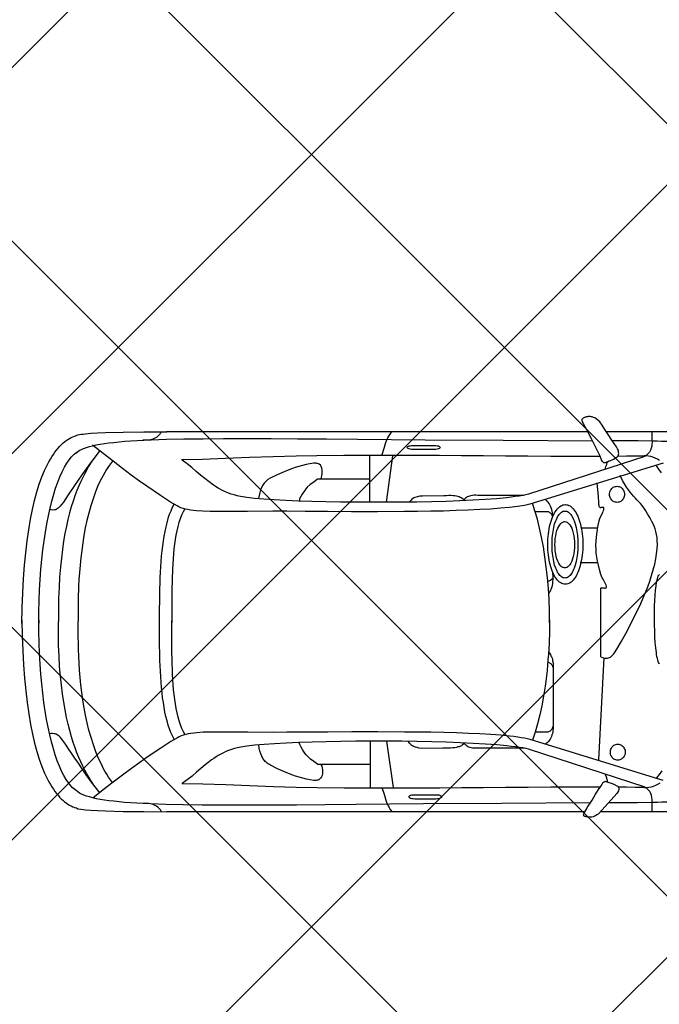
# Model space of a CAD drawing. Header units: millimetres. Extents: x 747415 to 1601423, y -236173 to 551995.
# Tile 389 of 549: x 1098217 to 1101144, y 202939 to 207446. Entities that reach past the tile are written whole.
import ezdxf

# ---------------------------------------------------------------- set-up
doc = ezdxf.new("R2010")
doc.units = ezdxf.units.MM
doc.header["$LTSCALE"] = 100
doc.header["$MEASUREMENT"] = 0
doc.layers.get('0').update_dxf_attribs({"linetype": 'CONTINUOUS', "lineweight": 0})
doc.layers.add('T--A9041_VERHARDING_Parkeren', color=9, linetype='CONTINUOUS')
doc.layers.add('T--L9082_INRICHTING_SPECIFIEK_Auto', color=8, linetype='CONTINUOUS')
doc.layers.add('T--A9042_BEPLANTING', color=90, linetype='CONTINUOUS', lineweight=0)

# ---------------------------------------------------------------- blocks, each defined once
blk = doc.blocks.new('auto17')
for p, q in [((703.6, 867.6), (1533.8, 867.6)), ((1604.8, 867.6), (3518.7, 867.6)), ((2512.2, 544.6), (2482.2, 756.8)), ((2587.5, 547), (2587.5, 756.8)), ((2588.4, 650.5), (2814.7, 650.5)), ((1540.9, 629.4), (1516.7, 162.7)), ((1548.1, -271.5), (1626.2, -271.5)), ((1545.7, -430.3), (1621.5, -430.3)), ((2513.2, -549), (2483.6, -761.2)), ((2588.4, -551.4), (2588.4, -761.2)), ((2589.8, -654.3), (2815.6, -654.3)), ((705, -871.5), (1505.7, -871)), ((1591.9, -871), (3520.1, -872))]:
    blk.add_line(p, q)
for points in [[(991.7, 867.6), (1006, 860.7), (1020.8, 854.4), (1036, 849), (1051.3, 844.1), (1067, 839.6), (1082.7, 836.2), (1098.4, 833.3), (1114.1, 830.3), (1129.9, 828.4), (1145.6, 826.9), (1160.8, 825.4), (1175.6, 824.5), (1204.2, 823.5), (1230.4, 823), (1253.2, 823.5), (1272.8, 824.5), (1288, 824.9), (1297.5, 825.4), (1364.2, 825.9), (1429.9, 826.4), (1494.7, 826.4)], [(1297.1, 866.6), (1297.5, 856.8), (1297.5, 847.5), (1297.1, 838.2), (1297.1, 828.9), (1296.6, 820), (1297.1, 810.7), (1298, 801.9), (1300.4, 793.1), (1303.7, 784.3), (1308.5, 775.4), (1315.6, 767.1), (1324.7, 758.3)], [(1499.5, 732.3), (1484.7, 737.2), (1471.9, 741.6), (1458.1, 748.5), (1454.7, 750.4), (1452.3, 752.9), (1450.9, 755.8), (1450, 758.8), (1449.5, 762.2), (1450, 765.6), (1451.9, 772), (1455.2, 778.9), (1459.5, 784.3), (1498.1, 827.9), (1527.1, 860.7), (1544.8, 878.4), (1550, 882.3), (1555.7, 885.7), (1561.4, 888.2), (1567.2, 890.1), (1572.8, 891.6), (1578.1, 892.1), (1585.2, 892.1), (1592.4, 891.6), (1599.5, 890.1), (1602.9, 889.7), (1605.3, 888.7), (1607.6, 887.2), (1609.5, 885.7), (1610.5, 884.3), (1611, 882.8), (1610, 877.4), (1607.1, 870.5), (1602.9, 863.2), (1598.1, 855.3), (1593.8, 848.5), (1590, 842.6), (1572.4, 814.1), (1555.7, 786.7), (1536.7, 755.8)], [(2534.6, 758.3), (2527, 778.4), (2521.2, 797), (2516, 814.1), (2513.2, 823), (2509.8, 831.3), (2505.5, 839.6), (2501.2, 848.5), (2495.5, 857.3), (2488.4, 866.1)], [(4181.3, -9.3), (4179.9, 62.7), (4177.5, 130.9), (4173.7, 195.1), (4169.4, 256.4), (4163.7, 314.2), (4157.5, 368.1), (4149.9, 419.6), (4141.8, 467.6), (4132.7, 511.7), (4123.2, 553.9), (4112.7, 592.1), (4101.7, 627.4), (4089.8, 660.7), (4077.4, 690.6), (4064.6, 717.6), (4057.9, 730.4), (4051.3, 742.1), (4044.6, 753.4), (4037.5, 764.2), (4030.8, 774.4), (4023.6, 783.3), (4016, 792.1), (4008.9, 800.4), (4001.2, 807.8), (3994.1, 815.1), (3986.5, 821.5), (3978.9, 826.9), (3971.2, 832.3), (3963.6, 836.7), (3955.5, 841.1), (3947.9, 844.6), (3940.3, 847.5), (3932.2, 850), (3925.5, 853.4), (3911.2, 856.3), (3890.8, 858.8), (3865.5, 860.7), (3835, 862.2), (3799.3, 863.7), (3718.3, 865.6), (3623, 866.6), (3517.8, 867.6)], [(3543, 867.1), (3547.8, 858.8), (3553, 852.4), (3558.7, 846.5), (3564.9, 842.1), (3571.1, 838.2), (3577.8, 835.2), (3584.9, 833.3), (3592.6, 831.3), (3600.6, 830.3), (3608.8, 829.8), (3617.8, 829.3), (3626.8, 829.3)], [(1579.1, 826.9), (1986.8, 829.3), (2343.6, 831.8), (2651.3, 834.2), (2793.7, 835.7), (2924.7, 836.7), (3045.2, 837.2), (3158.6, 837.2), (3262.4, 837.2), (3355.8, 836.7), (3443.5, 835.7), (3522, 833.8), (3591.6, 831.3), (3655.9, 828.4), (3712.1, 824.5), (3760.7, 819.5), (3783.1, 817.1), (3804, 814.1), (3823.1, 811.2), (3840.7, 807.8), (3856.9, 803.9), (3871.7, 799.9), (3885.5, 796.1), (3897.4, 791.6), (3908.3, 786.7), (3917.9, 781.8), (3926, 776.4), (3933.1, 770.5), (3938.8, 766.1), (3945, 761.2), (3950.8, 755.8), (3956.5, 750), (3962.2, 743.1), (3967.4, 736.2), (3978.4, 720), (3989.3, 701.9), (3999.8, 681.3), (4009.8, 658.8), (4019.3, 634.3), (4028.9, 607.3), (4037.5, 578.9), (4046, 548), (4054.1, 515.2), (4061.7, 480.8), (4068.4, 444.6), (4075.1, 406.4), (4080.8, 366.7), (4086, 325), (4090.8, 281.8), (4094.6, 237.2), (4097.9, 191.2), (4100.8, 143.1), (4102.7, 93.6), (4103.7, 43.1), (4104.1, -9.3), (4104.1, 4.4), (4103.7, -48), (4102.7, -99), (4100.3, -148), (4097.9, -196), (4094.6, -242.6), (4090.3, -287.2), (4085.5, -330.8), (4080.3, -372.5), (4074.1, -412.2), (4067.5, -450.9), (4060.3, -487.2), (4052.7, -521.5), (4044.6, -554.8), (4036, -585.7), (4027, -614.1), (4017.5, -641.1), (4007.9, -666.1), (3997.4, -688.6), (3987, -709.7), (3976.5, -727.9), (3965, -743.5), (3954.1, -757.8), (3942.7, -769.5), (3930.7, -778.3), (3934.5, -774.4), (3927.4, -780.3), (3919.3, -785.7), (3909.3, -790.6), (3898.8, -795.5), (3886.4, -799.9), (3872.6, -803.8), (3857.9, -807.8), (3841.7, -811.7), (3823.6, -814.6), (3804, -818), (3783.1, -821), (3760.7, -823.4), (3736.9, -825.9), (3710.7, -828.3), (3683.1, -830.3), (3654, -832.3), (3623, -833.7), (3590.2, -835.2), (3519.7, -837.7), (3440.6, -839.1), (3352.5, -840.1), (3258.2, -841.1), (3154.3, -841.1), (3040.5, -840.6), (2919.5, -840.1), (2787.5, -839.1), (2645.1, -838.2), (2336.4, -835.2), (1979.7, -832.8), (1571.4, -830.3)], [(1246.1, 725), (1855.8, 536.7), (1867.7, 533.8), (1881, 530.8), (1896.3, 528.4), (1912.5, 525.9), (1930.1, 523.5), (1949.2, 521.5), (1990.1, 517.6), (2035.4, 514.2), (2085.4, 511.2), (2137.3, 508.8), (2192.6, 506.8), (2250.2, 505.4), (2309.3, 503.9), (2369.3, 503.4), (2430.3, 502.4), (2552.7, 501.9), (2671.3, 501.9), (2781.8, 502.9), (2883.8, 503.4), (2968.5, 503.9), (3030.9, 504.4), (3147.2, 503.4), (3242.4, 502.4), (3318.2, 502.4), (3352, 503.4), (3381.5, 505.9), (3407.7, 509.3), (3420.1, 511.2), (3431.1, 513.7), (3442, 517.1), (3452, 520.6), (3461.5, 524.5), (3470.1, 528.9), (3499.7, 546.1), (3546.3, 575.9), (3607.8, 618.1), (3642.1, 642.1), (3679.7, 669.5), (3720.7, 699.9), (3763.1, 732.3), (3808.8, 767.6), (3856.9, 805.8)], [(2287.4, 809.3), (2383.6, 809.3), (2391.2, 808.8), (2397.4, 807.8), (2403.1, 806.3), (2407.4, 804.3), (2409.8, 801.9), (2410.8, 799.4), (2409.8, 796.5), (2407.4, 794.1), (2403.1, 792.1), (2397.4, 790.6), (2391.2, 789.6), (2383.6, 789.6), (2287.4, 789.6), (2280.2, 789.6), (2273.6, 790.6), (2268.3, 792.1), (2264, 794.1), (2261.6, 796.5), (2260.7, 799.4), (2261.6, 801.9), (2264, 804.3), (2268.3, 806.3), (2273.6, 807.8), (2280.2, 808.8), (2287.4, 809.3), (2287.4, 809.3)], [(3823.6, 782.8), (3845.9, 753.9), (3866.9, 725.4), (3886.9, 698), (3905.5, 671), (3923.1, 645.5), (3939.3, 622), (3954.6, 599.5), (3967.9, 579.9), (3979.4, 562.7), (3989.8, 547.5), (3998.4, 535.2), (4005.1, 527.4), (4010.3, 522), (4015.1, 518.1), (4019.8, 515.2), (4024.6, 512.7), (4028.9, 511.2), (4033.2, 510.3), (4041.7, 509.3), (4049.8, 509.8), (4057.4, 510.3)], [(1262.3, 737.2), (1272.3, 742.6), (1281.8, 747.5), (1291.8, 751.4), (1301.8, 754.4), (1311.8, 756.8), (1321.8, 757.8), (1331.8, 758.3)], [(1329.4, 754.9), (1862.5, 581.3), (1874.4, 578.4), (1888.7, 575.5), (1904.9, 573), (1922, 570.5), (1941.6, 568.1), (1962.5, 565.7), (2008.2, 561.7), (2059.7, 557.8), (2115.9, 554.4), (2175.9, 551.9), (2239.2, 549.5), (2305.5, 547.5), (2373.6, 546.1), (2443.1, 545.1), (2513.6, 544.6), (2584.1, 544.6), (2653.7, 545.1), (2722.3, 546.1), (2789.4, 547), (2853.7, 549), (2914.7, 551), (2972.3, 553.4), (3025.2, 556.3), (3072.4, 559.3), (3115.7, 563.2), (3151.5, 567.1), (3179.1, 571.5), (3194.3, 574.5), (3208.6, 578.4), (3221.9, 582.3), (3235.3, 587.2), (3247.7, 592.1), (3259.6, 597.5), (3271, 603.4), (3282.5, 609.8), (3292.9, 616.6), (3303.4, 623.5), (3313.9, 630.3), (3323.9, 638.2), (3343.4, 653.4), (3363, 670), (3383, 686.7), (3403, 703.9), (3424.4, 721.5), (3447.8, 738.7)], [(1333.7, 756.3), (1375.2, 755.8), (1414.2, 755.3), (1453.3, 754.9)], [(1499, 732.8), (1502.4, 731.8), (1505.2, 730.8), (1507.6, 729.9), (1510, 729.4), (1512.4, 729.4), (1515.2, 729.9), (1517.6, 731.3), (1520.5, 733.8), (1523.8, 737.2), (1527.6, 742.1), (1531.9, 748.5), (1536.7, 756.3)], [(1511.9, 696.5), (1507.6, 708.3), (1503.8, 718.6), (1500.9, 731.3)], [(1535.7, 754.9), (1651.5, 754.9), (1760.5, 754.9), (1865.3, 755.8), (1967.8, 756.3), (2068.7, 757.3), (2168.8, 757.8), (2269.3, 758.8), (2372.7, 759.3), (2479.3, 759.7), (2589.4, 759.7), (2706.1, 759.3), (2830.9, 758.3), (2925.7, 756.3), (3030, 752.9), (3139.1, 749), (3248.1, 744.6), (3353.4, 741.1), (3450.1, 739.7)], [(2812.8, 650.5), (2809.4, 658.3), (2807.1, 667.1), (2805.6, 675.9), (2805.1, 684.7), (2805.6, 693.1), (2807.6, 700.9), (2810.4, 708.3), (2814.7, 714.2), (2820.4, 719.1), (2823.3, 721), (2827.1, 722.5), (2830.9, 723.5), (2835.2, 724), (2839.9, 724.5), (2845.2, 724), (2862.3, 721.5), (2879.5, 718.1), (2896.1, 714.2), (2913.3, 709.3), (2929.9, 703.9), (2946.6, 698), (2980, 685.2), (3012.4, 670.5), (3043.3, 654.8), (3049, 651.9), (3054.3, 648.5), (3059.5, 644.6), (3063.8, 640.6), (3068.1, 636.8), (3071.9, 632.3), (3078.6, 623), (3083.8, 613.2), (3088.1, 602.4)], [(3766.4, 733.8), (3775.5, 721.5), (3784.5, 708.8), (3793.1, 695.5), (3801.2, 681.8), (3808.8, 667.6), (3816.4, 653.4), (3830.2, 624), (3843.1, 592.6), (3854.5, 560.7), (3865, 527.9), (3874.6, 494.1), (3882.6, 460.3), (3890.3, 425.5), (3896.4, 391.2), (3902.2, 356.4), (3906.9, 321.5), (3911.2, 287.2), (3914.6, 253.4), (3917.4, 220.1), (3919.3, 187.2), (3921.2, 155.9), (3922.6, 125.5), (3923.1, 96.1), (3923.6, 68.6), (3924.1, 42.2), (3924.1, 17.7), (3923.6, -4.4)], [(3856.9, 738.7), (3865.5, 724.5), (3874.6, 709.8), (3883.6, 693.6), (3893.1, 676.9), (3902.2, 658.8), (3911.2, 639.7), (3920.3, 619.6), (3929.3, 598), (3937.9, 574.5), (3946.5, 549.9), (3955.1, 524), (3962.7, 496), (3970.3, 466.7), (3977.4, 435.3), (3984.1, 401.4), (3990.3, 366.1), (3996, 328.4), (4000.8, 288.2), (4005.1, 246.6), (4008.9, 202), (4011.2, 154.9), (4013.6, 105.4), (4014.6, 53.4), (4014.6, -2)], [(1253.2, 680.3), (1265.1, 697), (1277, 711.7)], [(1420.4, 594.6), (1420.9, 599.5), (1421.4, 604.4), (1423.3, 609.3), (1425.2, 613.2), (1427.6, 617.6), (1430.4, 621), (1433.8, 624), (1437.1, 626.9), (1441.4, 628.9), (1445.7, 630.3), (1450, 631.3), (1454.7, 631.8), (1459.5, 631.3), (1463.8, 630.3), (1468.1, 628.9), (1471.9, 626.9), (1475.2, 624), (1478.6, 621), (1481.4, 617.6), (1483.8, 613.2), (1485.7, 609.3), (1487.6, 604.4), (1488.5, 599.5), (1488.5, 594.6), (1488.5, 589.7), (1487.6, 584.8), (1485.7, 580.4), (1483.8, 575.9), (1481.4, 572), (1478.6, 568.6), (1475.2, 565.7), (1471.9, 562.7), (1468.1, 560.7), (1463.8, 559.3), (1459.5, 558.3), (1454.7, 557.8), (1450, 558.3), (1445.7, 559.3), (1441.4, 560.7), (1437.1, 562.7), (1433.8, 565.7), (1430.4, 568.6), (1427.6, 572), (1425.2, 575.9), (1423.3, 580.4), (1421.4, 584.8), (1420.9, 589.7), (1420.4, 594.6), (1420.4, 594.6)], [(2814.7, 650.5), (2827.1, 650.5), (2845.2, 637.7), (2860.9, 626), (2874.2, 613.2), (2880.4, 606.3), (2886.1, 599), (2892.3, 590.7), (2898, 581.8), (2903.8, 571.5), (2909.9, 560.3), (2913.3, 550.9)], [(3088.1, 602.4), (3092.4, 589.7), (3095.2, 575.9), (3097.6, 561.6)], [(1771.4, 134.9), (1762.4, 148), (1760.1, 153.4), (1757.7, 158.8), (1755.3, 164.2), (1753.9, 170.1), (1752.5, 176), (1751.5, 181.9), (1750.5, 188.2), (1750.5, 194.6), (1750.5, 486.2), (1751, 494.1), (1752, 501.9), (1753.4, 509.3), (1755.8, 516.1), (1758.2, 523), (1761, 529.4), (1764.4, 535.7), (1768.2, 541.2), (1772, 546.1), (1776.3, 550.4), (1785.2, 558.5)], [(1880.7, 576.4), (2093.5, 576.4), (2103, 576.9), (2111.6, 576.9), (2118.8, 576.4), (2125.9, 575.5), (2131.6, 573.5), (2136.8, 571.5), (2141.6, 569.1), (2145.9, 566.1), (2149.7, 563.2), (2153.1, 559.8), (2155.9, 555.8), (2158.7, 551.9)], [(2157.3, 555.4), (2165.9, 562.7), (2169.7, 565.2), (2174.5, 567.1), (2179.7, 569.6), (2185.9, 571), (2193.1, 573), (2200.7, 574.5), (2209.2, 575.5), (2219.3, 576.4), (2230.2, 576.9), (2242.1, 576.9), (2255.4, 576.4), (2353.6, 577.4)], [(2353.6, 577.4), (2363.1, 575.9), (2372.2, 574), (2380.7, 571.5), (2385, 570.1), (2389.3, 568.6), (2393.6, 566.1), (2397.4, 563.7), (2400.7, 560.7), (2404.5, 556.8), (2407.4, 552.9), (2412.5, 545.5)], [(1774.6, 181.4), (1764.4, 186.8), (1761.5, 189.2), (1758.6, 191.7), (1756.3, 194.6), (1754.3, 197.5), (1752.9, 201.5), (1751.5, 204.9), (1750.5, 208.8), (1750.5, 212.7), (1750.5, 470.6), (1750.5, 474.5), (1751.5, 478.9), (1752.9, 482.3), (1754.3, 486.2), (1756.3, 489.7), (1759.1, 492.6), (1761.5, 495.5), (1764.4, 498), (1767.7, 500), (1771, 501.4), (1774.8, 502.4), (1778.7, 502.4), (1832.1, 502.4)], [(1766.7, -10.3), (1767.2, 43.1), (1769.1, 95.1), (1772, 146.1), (1773.9, 171.5), (1775.8, 196.6), (1778.2, 221.1), (1781, 245.1), (1783.9, 269.1), (1787.2, 292.1), (1794.4, 338.2), (1802.5, 382.3), (1811.5, 424.5), (1821.5, 465.2), (1832.5, 503.4), (1844.4, 539.2)], [(3434.4, 515.2), (3442, 500.9), (3449.2, 485.8), (3455.4, 469.1), (3461.5, 451.9), (3466.3, 433.8), (3471.1, 414.2), (3475.4, 394.6), (3478.7, 374), (3482, 352.9), (3484.9, 330.9), (3487.3, 308.8), (3489.2, 285.8), (3490.6, 262.2), (3492, 238.7), (3493, 214.7), (3493.9, 190.2), (3494.4, 165.7), (3494.9, 140.7), (3495.4, 91.2), (3495.4, 41.2), (3495.4, -7.8)], [(3484.4, 534.8), (3492, 520.6), (3499.7, 504.9), (3505.9, 488.2), (3512, 470.6), (3517.3, 451.4), (3522, 431.8), (3526.8, 411.2), (3530.6, 390.2), (3533.9, 368.1), (3537.3, 345.6), (3540.2, 322), (3542.5, 298.5), (3544.4, 274), (3545.9, 249.5), (3547.3, 224.5), (3548.7, 199.5), (3549.7, 174.5), (3550.1, 149), (3551.1, 98), (3551.6, 47.6), (3551.6, -2)], [(1262.8, 192.6), (1265.1, 189.2), (1267.5, 184.8), (1269.4, 179.4), (1271.3, 172.5), (1273.2, 165.2), (1275.1, 156.8), (1276.6, 148), (1278, 138.2), (1280.9, 116.7), (1282.8, 93.1), (1284.7, 67.2), (1285.6, 39.7), (1286.6, 11.8), (1286.6, -17.1), (1286.6, -45.6), (1286.1, -73), (1285.2, -99), (1283.7, -123.5), (1281.8, -146), (1279.4, -166.1), (1276.6, -183.8), (1273.2, -199), (1269, -210.3), (1266.6, -215.2), (1264.2, -218.6)], [(1531.4, 158.8), (1524.3, 161.8), (1517.6, 163.2), (1511.9, 164.2), (1506.2, 164.7), (1501.4, 164.2), (1496.7, 163.2), (1492.4, 161.8), (1488.1, 159.3), (1484.2, 156.4), (1480.4, 152.9), (1476.6, 149), (1472.8, 144.6), (1466.6, 135.8), (1454.2, 116.2), (1437.1, 86.8), (1417.6, 52), (1395.7, 10.3), (1372.8, -36.3), (1360.9, -60.3), (1349.4, -85.3), (1338.5, -111.3), (1328, -136.7), (1317.5, -162.7), (1308.5, -188.7), (1299.4, -214.7), (1291.8, -240.2), (1285.6, -265.2), (1280.4, -290.1), (1276.6, -313.7), (1274.2, -336.2), (1273.2, -355.3), (1273.7, -372.5), (1274.7, -388.2), (1277, -402.4), (1279.9, -415.6), (1283.7, -427.4), (1288, -439.2), (1292.8, -450.4), (1298.5, -461.7), (1304.7, -473), (1310.9, -484.3), (1318, -496.5), (1326.6, -510.7), (1334.7, -523.5), (1342.8, -533.8), (1350.9, -543.6), (1359, -552.4), (1367.1, -560.7), (1374.7, -569), (1382.8, -577.4), (1390.4, -586.2), (1398.5, -595.5), (1406.1, -606.3), (1414.2, -618.6), (1423.8, -633.3), (1432.8, -649), (1443.8, -671.5)], [(1531.4, 157.8), (1531.4, -157.8), (1528.6, -158.3), (1525.2, -157.8), (1521.9, -157.3), (1518.1, -156.8), (1514.7, -156.4), (1511.9, -156.4), (1509, -156.8), (1507.1, -158.3), (1506.2, -160.7), (1506.2, -164.2), (1507.6, -169.1), (1510.5, -176), (1514.7, -184.3), (1518.5, -191.6), (1521.9, -197.5), (1525.2, -203.9), (1528.6, -210.3), (1531.4, -218.6), (1537.6, -240.7), (1542.8, -260.8), (1547.1, -279.4), (1550.5, -298), (1552.8, -315.7), (1553.8, -333.8), (1554.3, -351.9), (1553.3, -371), (1551.4, -391.6), (1549, -413.2), (1545.2, -437.2), (1540, -463.7), (1536.2, -475.4), (1530, -488.7), (1523.3, -502.4), (1521, -508.8), (1519, -514.6), (1518.1, -519.1), (1518.1, -521), (1518.5, -523), (1519, -523.9), (1520, -525), (1521.9, -525.9), (1523.8, -525.9), (1526.7, -525.9), (1528.6, -525.4), (1530.9, -525), (1532.9, -524.4), (1534.3, -524.4), (1535.7, -525), (1536.7, -525.4), (1538.1, -527.4), (1539, -530.3), (1539.5, -534.3), (1540.5, -539.7), (1540.9, -547), (1543.3, -576.4), (1545.7, -605.8), (1549.5, -638.7)], [(1254.2, -684.3), (1266.1, -700.9), (1278, -715.6)], [(1766.7, 2), (1767.2, -51), (1769.1, -103.4), (1772, -154.4), (1776.3, -204.4), (1781.5, -252.9), (1787.7, -299.9), (1794.8, -345.6), (1803.4, -389.7), (1812.5, -431.3), (1822.5, -471.5), (1833.4, -509.8), (1844.9, -544.4)], [(3435.8, -519.6), (3443.5, -505.3), (3450.6, -490.1), (3456.8, -473.5), (3462.5, -456.3), (3467.7, -438.2), (3472, -419.1), (3476.3, -399), (3480.1, -378.4), (3483, -357.3), (3485.8, -335.8), (3487.7, -313.2), (3489.7, -290.1), (3492.5, -243.6), (3494.4, -195.1), (3494.9, -145.6), (3495.4, -96.1), (3495.4, -46.1), (3495.4, 2.9)], [(4181.3, 5.4), (4179.9, -66.7), (4177.5, -134.8), (4173.7, -199), (4169.4, -260.8), (4163.7, -318.1), (4157.5, -372), (4149.9, -423.5), (4141.8, -471.5), (4132.7, -516.1), (4123.2, -557.8), (4112.7, -596.5), (4101.7, -631.8), (4089.8, -665.1), (4077.4, -695), (4064.6, -722), (4057.9, -734.7), (4051.3, -746.5), (4044.6, -757.8), (4037.5, -768.6), (4030.8, -778.3), (4023.6, -787.7), (4016, -796.5), (4008.9, -804.8), (4001.2, -812.2), (3994.1, -819.1), (3986.5, -825.4), (3978.9, -831.3), (3971.2, -836.7), (3963.6, -841.1), (3955.5, -845), (3947.9, -849), (3940.3, -851.9), (3932.2, -854.3), (3929.3, -856.3), (3925, -857.8), (3918.4, -859.2), (3910.7, -860.7), (3901.7, -861.7), (3890.8, -863.2), (3865.5, -865.1), (3835, -866.6), (3799.3, -868.1), (3718.3, -870), (3623, -871), (3517.8, -872)], [(1263.7, -741.1), (1273.2, -746.5), (1283.2, -751.4), (1293.3, -755.3), (1303.2, -758.3), (1313.3, -760.7), (1323.3, -761.7), (1333.3, -762.2)], [(3485.8, -539.2), (3493.5, -525), (3500.6, -509.2), (3507.3, -492.6), (3513, -474.9), (3518.7, -455.8), (3523.5, -436.2), (3527.8, -415.6), (3531.6, -394.6), (3535.4, -372.5), (3538.2, -349.5), (3541.1, -326.4), (3543.5, -302.4), (3545.4, -278.4), (3546.8, -253.9), (3548.3, -228.9), (3549.7, -203.9), (3550.6, -178.4), (3551.1, -152.9), (3552.1, -102), (3552.5, -51.5), (3552.5, -2)], [(3767.4, -737.7), (3776.4, -725.4), (3785.5, -712.7), (3794, -699.4), (3802.1, -685.7), (3809.8, -672), (3817.4, -657.8), (3831.7, -628.4), (3844.5, -597.5), (3855.5, -565.6), (3866.5, -533.3), (3875.5, -500), (3883.6, -466.1), (3891.2, -431.8), (3897.4, -397.5), (3903.1, -363.2), (3907.9, -328.9), (3912.2, -295.1), (3915, -261.3), (3917.9, -228.4), (3920.3, -196), (3921.7, -165.2), (3924.1, -104.9), (3924.6, -51.5), (3924.1, -5.4)], [(3858.3, -742.6), (3866.9, -728.4), (3876, -713.7), (3885, -697.5), (3894.1, -680.8), (3903.1, -663.1), (3912.2, -644), (3921.2, -624), (3930.3, -602.4), (3938.8, -578.9), (3947.4, -554.8), (3955.5, -528.4), (3963.1, -500.4), (3970.8, -471), (3977.9, -439.6), (3984.6, -405.8), (3990.8, -371), (3996, -333.3), (4000.8, -293.1), (4005.1, -251.4), (4008.9, -206.8), (4011.2, -159.8), (4013.6, -110.3), (4014.6, -58.3), (4014.6, -2.9)], [(1770.7, -131), (1765.3, -139.7), (1761.5, -145.6), (1758.6, -151.9), (1756.3, -159.3), (1753.9, -167.6), (1752, -176), (1751, -185.8), (1750.5, -196), (1750.5, -207.3), (1751.3, -228.1)], [(1614.3, -356.3), (1614.3, -343.6), (1614.8, -331.3), (1615.7, -319.6), (1617.2, -307.8), (1618.6, -296.5), (1620.5, -285.3), (1622.9, -274.5), (1625.3, -264.2), (1628.1, -254.4), (1631, -244.6), (1634.3, -235.8), (1637.6, -227.4), (1641.4, -219.1), (1645.3, -211.7), (1649.5, -204.9), (1653.8, -199), (1658.6, -193.1), (1663.4, -188.2), (1668.1, -183.8), (1672.9, -180.4), (1678.1, -177.9), (1683.4, -175.5), (1688.6, -174.5), (1694.3, -174), (1700, -174.5), (1705.3, -175.5), (1710.5, -177.9), (1715.8, -180.4), (1720.5, -183.8), (1725.8, -188.2), (1730.5, -193.1), (1734.8, -199), (1739.1, -204.9), (1743.4, -211.7), (1747.7, -219.1), (1751, -227.4), (1754.8, -235.8), (1758.2, -244.6), (1761, -254.4), (1763.9, -264.2), (1766.2, -274.5), (1768.6, -285.3), (1770.6, -296.5), (1772, -307.8), (1773.4, -319.6), (1774.4, -331.3), (1774.8, -343.6), (1774.8, -356.3), (1774.8, -368.6), (1774.4, -380.9), (1773.4, -393.1), (1772, -404.9), (1770.6, -416.1), (1768.6, -427.4), (1766.2, -438.2), (1763.9, -448.5), (1761, -458.3), (1758.2, -467.6), (1754.8, -476.9), (1751, -485.3), (1747.7, -493.1), (1743.4, -500.4), (1739.1, -507.3), (1734.8, -513.7), (1730.5, -519.6), (1725.8, -524.4), (1720.5, -528.9), (1715.8, -532.3), (1710.5, -534.8), (1705.3, -537.2), (1700, -538.2), (1694.3, -538.7), (1688.6, -538.2), (1683.4, -537.2), (1678.1, -534.8), (1672.9, -532.3), (1668.1, -528.9), (1663.4, -524.4), (1658.6, -519.6), (1653.8, -513.7), (1649.5, -507.3), (1645.3, -500.4), (1641.4, -493.1), (1637.6, -485.3), (1634.3, -476.9), (1631, -467.6), (1628.1, -458.3), (1625.3, -448.5), (1622.9, -438.2), (1620.5, -427.4), (1618.6, -416.1), (1617.2, -404.9), (1615.7, -393.1), (1614.8, -380.9), (1614.3, -368.6), (1614.3, -356.3), (1614.3, -356.3)], [(1636.7, -355.8), (1637.2, -334.8), (1638.6, -314.7), (1641.4, -296), (1644.8, -278.4), (1649.1, -261.7), (1654.3, -247.5), (1656.7, -240.7), (1660, -234.3), (1662.9, -228.4), (1666.2, -223.5), (1669.5, -218.6), (1672.9, -214.7), (1676.7, -210.8), (1680.5, -207.8), (1684.3, -205.4), (1688.1, -203.9), (1691.9, -202.9), (1696.2, -202.4), (1700.5, -202.9), (1704.3, -203.9), (1708.1, -205.4), (1711.9, -207.8), (1715.8, -210.8), (1719.1, -214.7), (1722.9, -218.6), (1726.2, -223.5), (1729.6, -228.4), (1732.5, -234.3), (1735.3, -240.7), (1738.1, -247.5), (1743.4, -261.7), (1747.2, -278.4), (1750.5, -296), (1752, -305.3), (1753.4, -315.2), (1754.3, -325), (1754.8, -334.8), (1755.3, -345.6), (1755.3, -355.8), (1755.3, -366.1), (1754.8, -376.9), (1754.3, -386.7), (1753.4, -396.5), (1752, -406.3), (1750.5, -415.6), (1747.2, -433.3), (1743.4, -450), (1738.1, -464.2), (1735.3, -471), (1732.5, -477.4), (1729.6, -483.3), (1726.2, -488.2), (1722.9, -493.1), (1719.1, -497), (1715.8, -500.9), (1711.9, -503.9), (1708.1, -506.3), (1704.3, -507.8), (1700.5, -508.8), (1696.2, -509.2), (1691.9, -508.8), (1688.1, -507.8), (1684.3, -506.3), (1680.5, -503.9), (1676.7, -500.9), (1672.9, -497), (1669.5, -493.1), (1666.2, -488.2), (1662.9, -483.3), (1660, -477.4), (1656.7, -471), (1654.3, -464.2), (1649.1, -450), (1644.8, -433.3), (1641.4, -415.6), (1638.6, -397), (1637.2, -376.9), (1636.7, -355.8), (1636.7, -355.8)], [(1774.8, -187.9), (1768.6, -189.7), (1765.8, -191.1), (1762.9, -192.6), (1750.5, -203.2)], [(1652, -354.9), (1652.4, -340.7), (1653.3, -326.9), (1655.3, -313.7), (1658.1, -301.4), (1661, -290.1), (1665.3, -279.9), (1669.5, -271), (1674.3, -263.2), (1679.6, -257.3), (1682.4, -254.9), (1685.3, -252.9), (1688.1, -250.9), (1691, -250), (1693.9, -249), (1697.2, -249), (1700, -249), (1703.4, -250), (1706.2, -250.9), (1709.1, -252.9), (1711.9, -254.9), (1714.8, -257.3), (1720.1, -263.2), (1724.8, -271), (1729.1, -279.9), (1732.9, -290.1), (1735.8, -301.4), (1738.6, -313.7), (1740.5, -326.9), (1741.5, -340.7), (1742, -354.9), (1741.5, -369.1), (1740.5, -382.8), (1738.6, -396), (1735.8, -408.3), (1732.9, -419.6), (1729.1, -429.9), (1724.8, -438.7), (1720.1, -446.5), (1714.8, -452.4), (1711.9, -454.8), (1709.1, -456.8), (1706.2, -458.8), (1703.4, -459.8), (1700, -460.7), (1697.2, -460.7), (1691, -459.8), (1684.8, -457.3), (1679.6, -452.4), (1674.3, -446.5), (1669.5, -438.7), (1665.3, -429.9), (1661, -419.6), (1658.1, -408.3), (1655.3, -396), (1653.3, -382.8), (1652.4, -369.1), (1652, -354.9), (1652, -354.9)], [(1751.4, -484.4), (1753.4, -500.9), (1754.8, -508.8), (1756.7, -516.6), (1759.6, -524.4), (1762.4, -531.3), (1765.8, -538.2), (1769.1, -544.1), (1772.9, -549.5), (1777.2, -554.4), (1785.4, -562.8)], [(1752.1, -482.8), (1753.3, -485.8), (1754.8, -489.7), (1756.7, -493.2), (1759.5, -496.1), (1761.9, -499), (1764.8, -501.5), (1768.1, -503.4), (1771.4, -504.9), (1775.3, -505.9), (1779.1, -505.9), (1832.3, -505.9)], [(1247, -728.9), (1857.2, -540.6), (1882, -534.8), (1913.4, -529.8), (1950.6, -525.4), (1991.6, -521.5), (2036.8, -518.1), (2086.4, -515.6), (2138.7, -513.2), (2194, -511.2), (2251.6, -509.2), (2310.2, -508.3), (2370.7, -507.3), (2431.7, -506.8), (2554.1, -505.8), (2672.8, -505.8), (2783.2, -506.8), (2885.2, -507.3), (2969.5, -508.3), (3032.4, -508.3), (3148.6, -507.3), (3243.4, -506.3), (3319.6, -506.8), (3353.4, -507.8), (3383, -509.8), (3409.2, -513.2), (3421.5, -515.6), (3432.5, -518.1), (3443.5, -521), (3453.5, -524.4), (3463, -528.4), (3471.6, -532.8), (3501.1, -549.9), (3547.3, -579.8), (3609.2, -622.5), (3643.5, -646.5), (3681.1, -673.9), (3721.6, -704.3), (3764.5, -736.7), (3809.8, -772), (3857.9, -810.2)], [(3824.5, -786.7), (3846.9, -757.8), (3867.9, -729.8), (3887.9, -701.9), (3906.9, -675.4), (3924.6, -649.9), (3940.3, -626.4), (3969.3, -582.8), (3991.3, -550.4), (4006, -531.8), (4011.2, -526.4), (4015.5, -522), (4020.3, -519.1), (4024.6, -516.6), (4028.4, -515.1), (4032.7, -514.6), (4040.3, -513.7), (4047.4, -514.2), (4055.1, -514.6)], [(1330.9, -759.3), (1863.4, -585.7), (1875.3, -582.8), (1889.6, -579.8), (1905.8, -577.4), (1923.4, -574.9), (1942.5, -572.5), (1963.5, -570), (2009.2, -565.6), (2060.6, -561.7), (2117.3, -558.8), (2176.9, -555.8), (2240.2, -553.4), (2306.9, -551.9), (2374.5, -550.4), (2444.1, -549.5), (2514.6, -549), (2585.1, -549), (2655.1, -549), (2723.2, -549.9), (2790.4, -551.4), (2854.7, -552.9), (2915.7, -554.8), (2973.8, -557.3), (3026.7, -560.2), (3073.8, -563.7), (3116.7, -567.1), (3152.4, -571.5), (3180.5, -575.9), (3195.8, -578.9), (3210, -582.8), (3223.4, -586.7), (3236.7, -591.6), (3249.1, -596.5), (3261, -601.9), (3283.9, -614.1), (3304.8, -627.4), (3324.8, -642.1), (3344.8, -657.8), (3363.9, -673.9), (3383.9, -690.6), (3403.9, -707.8), (3425.3, -725.4), (3448.7, -742.6)], [(1423.8, -585.2), (1424.2, -580.3), (1424.7, -575.4), (1426.6, -571), (1428.5, -566.6), (1430.9, -562.7), (1433.8, -559.3), (1437.1, -556.3), (1440.4, -553.4), (1444.3, -551.4), (1448.5, -549.9), (1452.8, -549), (1457.6, -548.4), (1462.3, -549), (1466.6, -549.9), (1470.9, -551.4), (1475.2, -553.4), (1478.6, -556.3), (1481.9, -559.3), (1484.7, -562.7), (1487.1, -566.6), (1489, -571), (1490.9, -575.4), (1491.9, -580.3), (1491.9, -585.2), (1491.9, -590.1), (1490.9, -595), (1489, -600), (1487.1, -603.9), (1484.7, -608.3), (1481.9, -611.7), (1478.6, -614.6), (1475.2, -617.6), (1470.9, -619.5), (1466.6, -621), (1462.3, -622), (1457.6, -622.5), (1452.8, -622), (1448.5, -621), (1444.3, -619.5), (1440.4, -617.6), (1437.1, -614.6), (1433.8, -611.7), (1430.9, -608.3), (1428.5, -603.9), (1426.6, -600), (1424.7, -595), (1424.2, -590.1), (1423.8, -585.2), (1423.8, -585.2)], [(1883, -580.8), (2094.5, -580.8), (2104, -581.3), (2112.5, -581.3), (2119.7, -580.3), (2126.8, -579.4), (2132.6, -577.9), (2138.3, -575.9), (2143, -573.5), (2147.3, -570.5), (2150.6, -567.6), (2154.5, -564.2), (2159.9, -556.7)], [(2157.3, -560.2), (2171.1, -569), (2175.4, -571.5), (2180.2, -573.5), (2185.9, -575.4), (2192.6, -576.9), (2200.2, -578.4), (2208.3, -579.4), (2217.8, -579.8), (2227.3, -579.8), (2238.8, -579.4), (2250.7, -578.4), (2351, -576.4)], [(2347.9, -576.4), (2354.1, -576.4), (2360.3, -576.4), (2366, -575.9), (2371.7, -574.4), (2377.4, -573), (2382.6, -571), (2387.4, -569), (2392.2, -566.1), (2396.5, -562.7), (2400.7, -558.8), (2404.5, -554.8), (2408.3, -550)], [(2815.6, -654.3), (2828, -654.3), (2846.1, -641.6), (2861.9, -629.8), (2875.2, -617.6), (2881.4, -610.7), (2887.1, -602.9), (2893.3, -595), (2899, -585.7), (2904.7, -575.4), (2910.9, -564.2), (2910.9, -554.7)], [(3089.5, -606.3), (3093.3, -593.6), (3096.2, -579.8), (3098.7, -565.7)], [(2813.7, -654.3), (2810.4, -662.7), (2808.5, -671), (2807.1, -679.8), (2806.6, -688.6), (2807.1, -697.5), (2809, -705.3), (2811.3, -712.2), (2815.6, -718.6), (2821.3, -723), (2824.2, -724.9), (2828, -726.4), (2831.8, -727.4), (2836.1, -728.4), (2840.9, -728.4), (2846.1, -727.9), (2863.3, -725.4), (2880.4, -722), (2897.6, -718.1), (2914.2, -713.7), (2931.4, -708.3), (2948, -702.4), (2981.4, -689.1), (3013.8, -674.9), (3044.8, -659.2), (3056.2, -652.9), (3065.2, -645), (3072.9, -636.7), (3079.5, -627.4), (3085.2, -617.1), (3089.5, -606.3)], [(1512.9, -700.9), (1509, -712.2), (1505.2, -722), (1502.4, -733.3)], [(1298, -870.5), (1298.5, -861.2), (1298.5, -851.4), (1298.5, -842.1), (1298, -833.2), (1297.5, -823.9), (1298, -815.1), (1298.9, -805.8), (1301.4, -797), (1305.2, -788.1), (1309.9, -779.3), (1316.6, -771), (1326.1, -762.2)], [(1335.2, -760.2), (1376.6, -760.2), (1415.2, -759.7), (1454.2, -759.3)], [(1501.9, -734.2), (1493.8, -738.2), (1487.1, -741.1), (1480.4, -743.5), (1473.8, -746.5), (1467.1, -750.4), (1459.5, -755.3), (1456.2, -758.3), (1453.8, -761.2), (1451.9, -765.1), (1450.9, -768.6), (1450, -772.5), (1450.5, -776.9), (1451.9, -785.7), (1455.7, -794.5), (1460.9, -802.8), (1480.9, -833.2), (1498.1, -859.7), (1513.3, -882.8), (1526.2, -902.4), (1537.1, -917.1), (1545.2, -925.4), (1552.8, -931.3), (1559.5, -935.2), (1565.7, -937.6), (1571.4, -939.6), (1576.7, -940.6), (1580.5, -941.1), (1585.2, -941.1), (1589.5, -941.1), (1593.3, -940.6), (1597.2, -940.1), (1600.5, -939.1), (1603.8, -938.1), (1609.1, -936.2), (1613.4, -933.7), (1616.2, -931.8), (1618.1, -930.3), (1619.1, -928.3), (1619.6, -926.4), (1619.1, -923.9), (1618.1, -921), (1616.7, -917.6), (1612.4, -909.2), (1605.3, -896.5), (1595.7, -878.9), (1576.7, -841.1), (1557.1, -801.4), (1535.7, -758.8)], [(1501.4, -734.2), (1506.2, -732.3), (1509.5, -730.8), (1512.9, -729.8), (1515.7, -729.4), (1518.1, -729.8), (1520, -730.8), (1524.3, -735.2), (1529, -744.1), (1535.7, -758.8)], [(1536.7, -759.3), (1652, -759.3), (1761, -759.3), (1865.8, -759.7), (1968.2, -760.2), (2069.2, -761.2), (2169.2, -762.2), (2270.2, -762.7), (2373.6, -763.2), (2480.3, -763.6), (2590.8, -763.6), (2707.5, -763.2), (2831.8, -762.2), (2926.6, -760.7), (3030.9, -757.3), (3140, -753.4), (3249.6, -748.9), (3354.4, -745.5), (3451.1, -744.1)], [(2534.1, -763.6), (2522.7, -800.9), (2517.5, -818.5), (2514.6, -826.9), (2511.3, -835.2), (2507, -844), (2502.2, -852.4), (2496.5, -861.2), (2489.3, -870)], [(2294.5, -790.1), (2390.8, -790.1), (2397.9, -790.6), (2404.5, -791.6), (2409.8, -793.1), (2414.6, -795), (2416.9, -797.5), (2417.9, -799.9), (2417.9, -801.4), (2416.9, -802.4), (2415.5, -803.8), (2414.1, -804.8), (2412.2, -805.8), (2409.8, -806.8), (2404.5, -808.3), (2397.9, -809.2), (2390.8, -809.7), (2294.5, -809.7), (2287.4, -809.2), (2280.7, -808.3), (2275.5, -806.8), (2270.7, -804.8), (2268.3, -802.4), (2267.4, -799.9), (2268.3, -797.5), (2270.7, -795), (2275.5, -793.1), (2280.7, -791.6), (2287.4, -790.6), (2294.5, -790.1), (2294.5, -790.1)], [(992.7, -871.5), (1007, -864.6), (1021.7, -858.3), (1037, -852.9), (1052.2, -847.9), (1067.9, -843.6), (1083.6, -840.1), (1115.6, -834.2), (1147, -830.3), (1177, -828.3), (1205.6, -827.4), (1231.8, -826.9), (1254.2, -827.4), (1274.2, -828.3), (1289, -828.8), (1298.5, -829.3), (1361.4, -829.8), (1418.5, -829.8), (1479, -829.8)], [(3544.4, -871.5), (3549.2, -863.2), (3554.4, -856.8), (3560.2, -850.9), (3565.9, -846), (3572.5, -842.6), (3579.2, -839.6), (3586.4, -837.2), (3593.5, -835.7), (3601.6, -834.2), (3609.7, -833.7), (3618.7, -833.2), (3627.8, -833.2)]]:
    blk.add_lwpolyline(points)

msp = doc.modelspace()

# ---------------------------------------------------------------- hatches: boundary and pattern name
at = {"layer": 'T--A9041_VERHARDING_Parkeren', "linetype": 'Continuous'}
h = msp.add_hatch(dxfattribs=at)
h.set_pattern_fill('ANSI37', color=256, scale=10000, style=0)
h.paths.add_polyline_path([(1102408.673, 235453.574), (1100560.735, 235152.114), (1097983.957, 234676.551), (1095122.754, 234164.417), (1092408.673, 233730.82), (1092408.673, 193325.106), (1102408.673, 193325.106)])
at = {"layer": 'T--A9042_BEPLANTING'}
h = msp.add_hatch(dxfattribs=at)
h.set_pattern_fill('GRASS', color=256, scale=1500, style=0)
edge = h.paths.add_edge_path()
edge.add_line((1194589.183, 247525.193), (1194593.64, 247264.881))
edge.add_line((1194593.64, 247264.881), (1189597.042, 247120.843))
edge.add_line((1189597.042, 247120.843), (1179615.176, 246734.424))
edge.add_line((1179615.176, 246734.424), (1169673.169, 246260.926))
edge.add_line((1169673.169, 246260.926), (1159743.156, 245284.429))
edge.add_line((1159743.156, 245284.429), (1149794.302, 244232.037))
edge.add_line((1149794.302, 244232.037), (1139904.319, 243419.621))
edge.add_line((1139904.319, 243419.621), (1138613.747, 243325.021))
edge.add_line((1138613.747, 243325.021), (1135690.007, 243117.197))
edge.add_line((1135690.007, 243117.197), (1132771.926, 242932.503))
edge.add_line((1132771.926, 242932.503), (1129859.398, 242758.599))
edge.add_line((1129859.398, 242758.599), (1126616.556, 242566.575))
edge.add_line((1126616.556, 242566.575), (1123385.964, 242364.695))
edge.add_line((1123385.964, 242364.695), (1120184.728, 242139.833))
edge.add_line((1120184.728, 242139.833), (1117014.113, 241880.011))
edge.add_line((1117014.113, 241880.011), (1113876.289, 241570.228))
edge.add_line((1113876.289, 241570.228), (1110773.76, 241198.319))
edge.add_line((1110773.76, 241198.319), (1107692.214, 240764.72))
edge.add_line((1107692.214, 240764.72), (1104624.361, 240306.925))
edge.add_line((1104624.361, 240306.925), (1101572.465, 239835.828))
edge.add_line((1101572.465, 239835.828), (1100403.086, 239650.924))
edge.add_line((1100403.086, 239650.924), (1097780.987, 239217.99))
edge.add_line((1097780.987, 239217.99), (1095157.329, 238732.83))
edge.add_line((1095157.329, 238732.83), (1092526.922, 238274.052))
edge.add_line((1092526.922, 238274.052), (1089457.602, 237766.051))
edge.add_line((1089457.602, 237766.051), (1086388.73, 237224.846))
edge.add_line((1086388.73, 237224.846), (1083401.545, 236651.668))
edge.add_line((1083401.545, 236651.668), (1080469.385, 236024.459))
edge.add_line((1080469.385, 236024.459), (1077519.444, 235269.823))
edge.add_line((1077519.444, 235269.823), (1074567.867, 234454.498))
edge.add_line((1074567.867, 234454.498), (1071611.505, 233602.32))
edge.add_line((1071611.505, 233602.32), (1068661.406, 232725.291))
edge.add_line((1068661.406, 232725.291), (1065719.424, 231822.381))
edge.add_line((1065719.424, 231822.381), (1062684.54, 230856.109))
edge.add_line((1062684.54, 230856.109), (1059866.196, 229920.836))
edge.add_line((1059866.196, 229920.836), (1056845.381, 228880.035))
edge.add_line((1056845.381, 228880.035), (1054034.15, 227860.451))
edge.add_line((1054034.15, 227860.451), (1051908.682, 227043.859))
edge.add_line((1051908.682, 227043.859), (1051192.354, 226766.278))
edge.add_line((1051192.354, 226766.278), (1050671.69, 226564.519))
edge.add_line((1050671.69, 226564.519), (1049927.631, 226262.62))
edge.add_line((1049927.631, 226262.62), (1049070.32, 225903.54))
edge.add_line((1049070.32, 225903.54), (1048360.834, 225606.376))
edge.add_line((1048360.834, 225606.376), (1045574.185, 224396.868))
edge.add_line((1045574.185, 224396.868), (1042746.023, 223102.062))
edge.add_line((1042746.023, 223102.062), (1039916.204, 221736.561))
edge.add_line((1039916.204, 221736.561), (1037264.038, 220364.549))
edge.add_line((1037264.038, 220364.549), (1036639.036, 220037.907))
edge.add_line((1036639.036, 220037.907), (1035761.731, 219567.084))
edge.add_line((1035761.731, 219567.084), (1034455.173, 218860.02))
edge.add_line((1034455.173, 218860.02), (1031834.519, 217415.207))
edge.add_line((1031834.519, 217415.207), (1029063.532, 215837.52))
edge.add_line((1029063.532, 215837.52), (1026493.513, 214322.916))
edge.add_line((1026493.513, 214322.916), (1023661.374, 212596.81))
edge.add_line((1023661.374, 212596.81), (1021148.701, 211011.913))
edge.add_line((1021148.701, 211011.913), (1018664.489, 209394.723))
edge.add_line((1018664.489, 209394.723), (1016111.63, 207674.051))
edge.add_line((1016111.63, 207674.051), (1013541.964, 205866.676))
edge.add_line((1013541.964, 205866.676), (1011054.819, 204060.939))
edge.add_line((1011054.819, 204060.939), (1008551.61, 202180.933))
edge.add_line((1008551.61, 202180.933), (1006071.977, 200261.271))
edge.add_line((1006071.977, 200261.271), (1003623.026, 198305.877))
edge.add_line((1003623.026, 198305.877), (1001255.469, 196356.541))
edge.add_line((1001255.469, 196356.541), (998895.97, 194358.237))
edge.add_line((998895.97, 194358.237), (996592.894, 192340.973))
edge.add_line((996592.894, 192340.973), (994271.188, 190253.094))
edge.add_line((994271.188, 190253.094), (992089.799, 188232.713))
edge.add_line((992089.799, 188232.713), (989855.126, 186096.735))
edge.add_line((989855.126, 186096.735), (987565.682, 183840.779))
edge.add_line((987565.682, 183840.779), (985556.73, 181812.43))
edge.add_line((985556.73, 181812.43), (983340.235, 179499.914))
edge.add_line((983340.235, 179499.914), (981234.422, 177237.565))
edge.add_line((981234.422, 177237.565), (979162.94, 174943.215))
edge.add_line((979162.94, 174943.215), (977214.691, 172724.59))
edge.add_line((977214.691, 172724.59), (975036.892, 170165.071))
edge.add_line((975036.892, 170165.071), (973160.412, 167901.106))
edge.add_line((973160.412, 167901.106), (971300.145, 165540.186))
edge.add_line((971300.145, 165540.186), (970653.489, 164750.347))
edge.add_line((970653.489, 164750.347), (969323.906, 163031.694))
edge.add_line((969323.906, 163031.694), (967532.389, 160664.585))
edge.add_line((967532.389, 160664.585), (965620.33, 158124.446))
edge.add_line((965620.33, 158124.446), (963729.485, 155559.861))
edge.add_line((963729.485, 155559.861), (962160.024, 153368.205))
edge.add_line((962160.024, 153368.205), (960583.853, 151476.839))
edge.add_line((960583.853, 151476.839), (957868.106, 147829.141))
edge.add_line((957868.106, 147829.141), (955546.579, 144354.957))
edge.add_line((955546.579, 144354.957), (952781.766, 139999.101))
edge.add_line((952781.766, 139999.101), (950228.309, 135925.671))
edge.add_line((950228.309, 135925.671), (947689.507, 131669.07))
edge.add_line((947689.507, 131669.07), (945836.511, 128467.426))
edge.add_line((945836.511, 128467.426), (939785.242, 117718.876))
edge.add_line((939785.242, 117718.876), (930712.869, 102774.401))
edge.add_line((930712.869, 102774.401), (922173.53, 90199.799))
edge.add_arc((831492.457, 157259.067), 112782.989, 306.60619454, 323.5168236, ccw=False)
edge.add_line((898746.269, 66722.183), (906881.323, 58450.839))
edge.add_arc((1039056.702, -43733.649), 167068.849, 138.06483794, 142.29247104, ccw=False)
edge.add_line((914773.924, 67916.66), (924725.806, 83316.857))
edge.add_line((924725.806, 83316.857), (935036.865, 100427.915))
edge.add_line((935036.865, 100427.915), (938271.243, 105214.41))
edge.add_line((938271.243, 105214.41), (944567.151, 115601.153))
edge.add_line((944567.151, 115601.153), (949536.685, 124088.131))
edge.add_line((949536.685, 124088.131), (954824.472, 132626.587))
edge.add_line((954824.472, 132626.587), (959827.89, 140132.671))
edge.add_line((959827.89, 140132.671), (963059.812, 145135.12))
edge.add_line((963059.812, 145135.12), (965500.197, 148828.356))
edge.add_line((965500.197, 148828.356), (966613.361, 150562.786))
edge.add_line((966613.361, 150562.786), (968025.373, 152669.584))
edge.add_line((968025.373, 152669.584), (969925.147, 155201.552))
edge.add_line((969925.147, 155201.552), (971712.101, 157704.465))
edge.add_line((971712.101, 157704.465), (973307.285, 159791.446))
edge.add_line((973307.285, 159791.446), (974380.773, 161326.936))
edge.add_line((974380.773, 161326.936), (975513.5, 162711.848))
edge.add_line((975513.5, 162711.848), (977022.752, 164676.523))
edge.add_line((977022.752, 164676.523), (979125.989, 167160.936))
edge.add_line((979125.989, 167160.936), (980701.644, 168861.659))
edge.add_line((980701.644, 168861.659), (983077.997, 171627.505))
edge.add_line((983077.997, 171627.505), (985074.319, 173856.029))
edge.add_line((985074.319, 173856.029), (986909.132, 175828.505))
edge.add_line((986909.132, 175828.505), (989063.699, 178159.256))
edge.add_line((989063.699, 178159.256), (991154.428, 180245.145))
edge.add_line((991154.428, 180245.145), (993121.205, 182057.606))
edge.add_line((993121.205, 182057.606), (995324.494, 184142.051))
edge.add_line((995324.494, 184142.051), (997280.219, 186006.612))
edge.add_line((997280.219, 186006.612), (999623.744, 188200.448))
edge.add_line((999623.744, 188200.448), (1002349.065, 190608.065))
edge.add_line((1002349.065, 190608.065), (1004754.956, 192653.066))
edge.add_line((1004754.956, 192653.066), (1007294.928, 194741.918))
edge.add_line((1007294.928, 194741.918), (1008978.786, 196161.928))
edge.add_line((1008978.786, 196161.928), (1011076.047, 197755.95))
edge.add_line((1011076.047, 197755.95), (1013065.241, 199247.814))
edge.add_line((1013065.241, 199247.814), (1015821.037, 201346.882))
edge.add_line((1015821.037, 201346.882), (1017686.716, 202722.52))
edge.add_line((1017686.716, 202722.52), (1020957.031, 204817.97))
edge.add_line((1020957.031, 204817.97), (1023228.197, 206313.401))
edge.add_line((1023228.197, 206313.401), (1026470.58, 208376.744))
edge.add_line((1026470.58, 208376.744), (1028603.548, 209658.432))
edge.add_line((1028603.548, 209658.432), (1030968.801, 211111.637))
edge.add_line((1030968.801, 211111.637), (1032974.557, 212278.47))
edge.add_line((1032974.557, 212278.47), (1034989.373, 213415.47))
edge.add_line((1034989.373, 213415.47), (1036654.679, 214452.728))
edge.add_line((1036654.679, 214452.728), (1038246.03, 215241.653))
edge.add_line((1038246.03, 215241.653), (1039948.347, 216202.761))
edge.add_line((1039948.347, 216202.761), (1041825.775, 217172.039))
edge.add_line((1041825.775, 217172.039), (1043014.131, 217759.859))
edge.add_line((1043014.131, 217759.859), (1045164.207, 218821.145))
edge.add_line((1045164.207, 218821.145), (1047341.541, 219812.404))
edge.add_line((1047341.541, 219812.404), (1050071.07, 221013.985))
edge.add_line((1050071.07, 221013.985), (1051244.22, 221490.97))
edge.add_line((1051244.22, 221490.97), (1052347.556, 221956.97))
edge.add_line((1052347.556, 221956.97), (1053649.506, 222430.47))
edge.add_line((1053649.506, 222430.47), (1054533.126, 222784.97))
edge.add_line((1054533.126, 222784.97), (1056086.056, 223306.47))
edge.add_line((1056086.056, 223306.47), (1057869.317, 223968.97))
edge.add_line((1057869.317, 223968.97), (1060574.556, 224929.97))
edge.add_line((1060574.556, 224929.97), (1063483.693, 225922.97))
edge.add_line((1063483.693, 225922.97), (1065608.903, 226631.593))
edge.add_line((1065608.903, 226631.593), (1069173.064, 227676.47))
edge.add_line((1069173.064, 227676.47), (1072281.977, 228625.637))
edge.add_line((1072281.977, 228625.637), (1075375.394, 229611.47))
edge.add_line((1075375.394, 229611.47), (1077123.927, 230119.62))
edge.add_line((1077123.927, 230119.62), (1080375.394, 230986.97))
edge.add_line((1080375.394, 230986.97), (1082892.594, 231747.063))
edge.add_line((1082892.594, 231747.063), (1087287.423, 232727.295))
edge.add_line((1087287.423, 232727.295), (1089726.851, 233304.236))
edge.add_line((1089726.851, 233304.236), (1092683.446, 233905.227))
edge.add_line((1092683.446, 233905.227), (1095564.394, 234529.046))
edge.add_line((1095564.394, 234529.046), (1098820.303, 235134.124))
edge.add_line((1098820.303, 235134.124), (1101429.17, 235680.801))
edge.add_line((1101429.17, 235680.801), (1102775.394, 235932.97))
edge.add_line((1102775.394, 235932.97), (1105482.445, 236248.973))
edge.add_line((1105482.445, 236248.973), (1107758.807, 236612.397))
edge.add_line((1107758.807, 236612.397), (1110496.735, 236978.709))
edge.add_line((1110496.735, 236978.709), (1115376.091, 237663.748))
edge.add_line((1115376.091, 237663.748), (1120160.891, 238162.648))
edge.add_line((1120160.891, 238162.648), (1122883.614, 238303.454))
edge.add_line((1122883.614, 238303.454), (1125390.669, 238461.915))
edge.add_line((1125390.669, 238461.915), (1128123.405, 238391.97))
edge.add_line((1128123.405, 238391.97), (1132768.171, 238736.47))
edge.add_line((1132768.171, 238736.47), (1135790.587, 239107.966))
edge.add_line((1135790.587, 239107.966), (1138342.94, 239481.456))
edge.add_line((1138342.94, 239481.456), (1142060.43, 239524.47))
edge.add_line((1142060.43, 239524.47), (1147419.918, 239838.053))
edge.add_line((1147419.918, 239838.053), (1152508.673, 240937.759))
edge.add_line((1152508.673, 240937.759), (1161790.445, 241405.25))
edge.add_line((1161790.445, 241405.25), (1166293.104, 242414.317))
edge.add_line((1166293.104, 242414.317), (1170003.913, 243136.47))
edge.add_line((1170003.913, 243136.47), (1182817.631, 243902.97))
edge.add_line((1182817.631, 243902.97), (1191677.387, 244103.47))
edge.add_line((1191677.387, 244103.47), (1200992.076, 244164.47))
edge.add_line((1200992.076, 244164.47), (1212315.556, 244345.47))
edge.add_line((1212315.556, 244345.47), (1212435.36, 247419.97))
edge.add_line((1212435.36, 247419.97), (1205479.36, 247503.517))
edge.add_line((1205479.36, 247503.517), (1202606.248, 247460.622))
edge.add_line((1202606.248, 247460.622), (1194593.64, 247264.881))

# ---------------------------------------------------------------- block references
at = {"layer": 'T--L9082_INRICHTING_SPECIFIEK_Auto', "rotation": 180}
msp.add_blockref('auto17', (1102408.673, 204687.759), dxfattribs=at)

doc.saveas('drawing.dxf')
